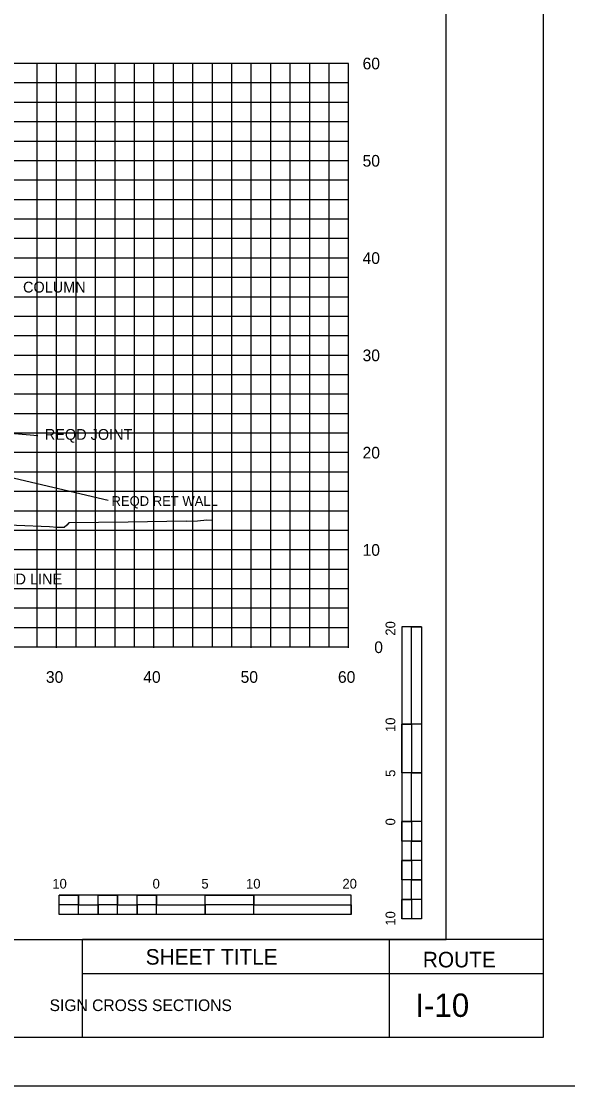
# Model space of a CAD drawing. Extents: x 2193008 to 2198143, y 1236112 to 1237864.
# Drawn here: x 2196511.1 to 2196567.2, y 1237118 to 1237227.5 of the extents above; entities that cross this region are included whole.
import ezdxf

# ---------------------------------------------------------------- set-up
doc = ezdxf.new("R2010")
doc.units = 0
for name, color, linetype in [('3', 7, 'Continuous'), ('31', 7, 'Continuous'), ('60', 7, 'Continuous'), ('ANNO-SHT', 7, 'Continuous'), ('ANNO-TXT', 7, 'Continuous'), ('Level 1', 7, 'Continuous'), ('Level 55', 7, 'Continuous'), ('Level 6', 7, 'Continuous'), ('LIMT-CSLINE', 7, 'Continuous'), ('M-ROADS', 7, 'Continuous'), ('SHT-BNDRY', 7, 'Continuous')]:
    doc.layers.add(name, color=color, linetype=linetype)

msp = doc.modelspace()

# ---------------------------------------------------------------- linework, layer by layer
msp.add_lwpolyline([(2196254.71, 1237133.05), (2196554.71, 1237133.05), (2196554.71, 1237323.05), (2196254.71, 1237323.05)], close=True)
at = {"layer": '3'}
for p, q in [((2196512.79, 1237184.85), (2196509.17, 1237185.15)), ((2196520, 1237178.19), (2196509.21, 1237180.72))]:
    msp.add_line(p, q, dxfattribs=at)
at = {"layer": '60'}
for p, q in [((2196544.71, 1237163.11), (2196544.71, 1237223.11)), ((2196544.71, 1237163.11), (2196414.71, 1237163.11)), ((2196514.71, 1237163.05), (2196514.71, 1237163.11)), ((2196524.71, 1237163.05), (2196524.71, 1237163.11)), ((2196534.71, 1237163.05), (2196534.71, 1237163.11)), ((2196544.71, 1237163.05), (2196544.71, 1237163.11))]:
    msp.add_line(p, q, dxfattribs=at)
at = {"layer": 'ANNO-TXT'}
for p, q in [((2196517.37, 1237129.57), (2196548.9, 1237129.57)), ((2196548.9, 1237129.57), (2196564.71, 1237129.57))]:
    msp.add_line(p, q, dxfattribs=at)
at = {"layer": 'Level 1'}
for p, q in [((2196550.18, 1237165.19), (2196550.18, 1237135.19)), ((2196552.18, 1237165.19), (2196550.18, 1237165.19)), ((2196552.18, 1237165.19), (2196552.18, 1237155.19)), ((2196552.18, 1237165.19), (2196552.18, 1237135.19)), ((2196551.18, 1237155.19), (2196550.18, 1237155.19)), ((2196552.18, 1237155.19), (2196550.18, 1237155.19)), ((2196551.18, 1237155.19), (2196551.18, 1237150.19)), ((2196552.18, 1237150.19), (2196550.18, 1237150.19)), ((2196552.18, 1237150.19), (2196551.18, 1237150.19)), ((2196552.18, 1237150.19), (2196552.18, 1237145.19)), ((2196551.18, 1237145.19), (2196550.18, 1237145.19)), ((2196552.18, 1237145.19), (2196550.18, 1237145.19)), ((2196551.18, 1237145.19), (2196551.18, 1237143.19)), ((2196552.18, 1237143.19), (2196551.18, 1237143.19)), ((2196552.18, 1237143.19), (2196552.18, 1237141.19)), ((2196551.18, 1237141.19), (2196550.18, 1237141.19)), ((2196551.18, 1237141.19), (2196551.18, 1237139.19)), ((2196552.18, 1237139.19), (2196551.18, 1237139.19)), ((2196552.18, 1237139.19), (2196552.18, 1237137.19)), ((2196544.97, 1237137.63), (2196514.97, 1237137.63)), ((2196514.97, 1237135.63), (2196514.97, 1237137.63)), ((2196516.97, 1237136.63), (2196516.97, 1237137.63)), ((2196520.97, 1237136.63), (2196520.97, 1237137.63)), ((2196524.97, 1237136.63), (2196524.97, 1237137.63)), ((2196524.97, 1237135.63), (2196524.97, 1237137.63)), ((2196529.97, 1237135.63), (2196529.97, 1237137.63)), ((2196534.97, 1237136.63), (2196534.97, 1237137.63)), ((2196534.97, 1237135.63), (2196534.97, 1237137.63)), ((2196544.97, 1237135.63), (2196544.97, 1237137.63)), ((2196551.18, 1237137.19), (2196550.18, 1237137.19)), ((2196551.18, 1237137.19), (2196551.18, 1237135.19)), ((2196516.97, 1237136.63), (2196514.97, 1237136.63)), ((2196518.97, 1237135.63), (2196518.97, 1237136.63)), ((2196520.97, 1237136.63), (2196518.97, 1237136.63)), ((2196522.97, 1237135.63), (2196522.97, 1237136.63)), ((2196524.97, 1237136.63), (2196522.97, 1237136.63)), ((2196529.97, 1237135.63), (2196529.97, 1237136.63)), ((2196534.97, 1237136.63), (2196529.97, 1237136.63)), ((2196544.97, 1237135.63), (2196514.97, 1237135.63)), ((2196518.97, 1237135.63), (2196516.97, 1237135.63)), ((2196522.97, 1237135.63), (2196520.97, 1237135.63)), ((2196529.97, 1237135.63), (2196524.97, 1237135.63)), ((2196544.97, 1237135.63), (2196534.97, 1237135.63)), ((2196552.18, 1237135.19), (2196550.18, 1237135.19))]:
    msp.add_line(p, q, dxfattribs=at)
for points in [[(2196551.18, 1237155.19), (2196551.18, 1237165.19), (2196552.18, 1237165.19), (2196552.18, 1237155.19)], [(2196550.18, 1237150.19), (2196550.18, 1237155.19), (2196551.18, 1237155.19), (2196551.18, 1237150.19)], [(2196551.18, 1237145.19), (2196551.18, 1237150.19), (2196552.18, 1237150.19), (2196552.18, 1237145.19)], [(2196550.18, 1237143.19), (2196550.18, 1237145.19), (2196551.18, 1237145.19), (2196551.18, 1237143.19)], [(2196551.18, 1237141.19), (2196551.18, 1237143.19), (2196552.18, 1237143.19), (2196552.18, 1237141.19)], [(2196550.18, 1237139.19), (2196550.18, 1237141.19), (2196551.18, 1237141.19), (2196551.18, 1237139.19)], [(2196551.18, 1237137.19), (2196551.18, 1237139.19), (2196552.18, 1237139.19), (2196552.18, 1237137.19)], [(2196514.97, 1237137.63), (2196516.97, 1237137.63), (2196516.97, 1237136.63), (2196514.97, 1237136.63)], [(2196518.97, 1237137.63), (2196520.97, 1237137.63), (2196520.97, 1237136.63), (2196518.97, 1237136.63)], [(2196522.97, 1237137.63), (2196524.97, 1237137.63), (2196524.97, 1237136.63), (2196522.97, 1237136.63)], [(2196529.97, 1237137.63), (2196534.97, 1237137.63), (2196534.97, 1237136.63), (2196529.97, 1237136.63)], [(2196550.18, 1237135.19), (2196550.18, 1237137.19), (2196551.18, 1237137.19), (2196551.18, 1237135.19)], [(2196516.97, 1237136.63), (2196518.97, 1237136.63), (2196518.97, 1237135.63), (2196516.97, 1237135.63)], [(2196520.97, 1237136.63), (2196522.97, 1237136.63), (2196522.97, 1237135.63), (2196520.97, 1237135.63)], [(2196524.97, 1237136.63), (2196529.97, 1237136.63), (2196529.97, 1237135.63), (2196524.97, 1237135.63)], [(2196534.97, 1237136.63), (2196544.97, 1237136.63), (2196544.97, 1237135.63), (2196534.97, 1237135.63)]]:
    msp.add_lwpolyline(points, close=True, dxfattribs=at)
at = {"layer": 'Level 6'}
msp.add_line((2196564.71, 1237133.05), (2196517.37, 1237133.05), dxfattribs=at)
at = {"layer": 'M-ROADS'}
for p, q in [((2196544.71, 1237223.11), (2196414.71, 1237223.11)), ((2196512.71, 1237163.11), (2196512.71, 1237223.11)), ((2196514.71, 1237163.11), (2196514.71, 1237223.11)), ((2196516.71, 1237163.11), (2196516.71, 1237223.11)), ((2196518.71, 1237163.11), (2196518.71, 1237223.11)), ((2196520.71, 1237163.11), (2196520.71, 1237223.11)), ((2196522.71, 1237163.11), (2196522.71, 1237223.11)), ((2196524.71, 1237163.11), (2196524.71, 1237223.11)), ((2196526.71, 1237163.11), (2196526.71, 1237223.11)), ((2196528.71, 1237163.11), (2196528.71, 1237223.11)), ((2196530.71, 1237163.11), (2196530.71, 1237223.11)), ((2196532.71, 1237163.11), (2196532.71, 1237223.11)), ((2196534.71, 1237163.11), (2196534.71, 1237223.11)), ((2196536.71, 1237163.11), (2196536.71, 1237223.11)), ((2196538.71, 1237163.11), (2196538.71, 1237223.11)), ((2196540.71, 1237163.11), (2196540.71, 1237223.11)), ((2196542.71, 1237163.11), (2196542.71, 1237223.11)), ((2196544.71, 1237221.11), (2196414.71, 1237221.11)), ((2196544.71, 1237219.11), (2196414.71, 1237219.11)), ((2196544.71, 1237217.11), (2196414.71, 1237217.11)), ((2196544.71, 1237215.11), (2196414.71, 1237215.11)), ((2196544.71, 1237213.11), (2196414.71, 1237213.11)), ((2196544.71, 1237211.11), (2196414.71, 1237211.11)), ((2196544.71, 1237209.11), (2196414.71, 1237209.11)), ((2196544.71, 1237207.11), (2196414.71, 1237207.11)), ((2196544.71, 1237205.11), (2196414.71, 1237205.11)), ((2196544.71, 1237203.11), (2196414.71, 1237203.11)), ((2196544.71, 1237201.11), (2196414.71, 1237201.11)), ((2196544.71, 1237199.11), (2196414.71, 1237199.11)), ((2196544.71, 1237197.11), (2196414.71, 1237197.11)), ((2196544.71, 1237195.11), (2196414.71, 1237195.11)), ((2196544.71, 1237193.11), (2196414.71, 1237193.11)), ((2196544.71, 1237191.11), (2196414.71, 1237191.11)), ((2196544.71, 1237189.11), (2196414.71, 1237189.11)), ((2196544.71, 1237187.11), (2196414.71, 1237187.11)), ((2196544.71, 1237185.11), (2196414.71, 1237185.11)), ((2196544.71, 1237183.11), (2196414.71, 1237183.11)), ((2196544.71, 1237181.11), (2196414.71, 1237181.11)), ((2196544.71, 1237179.11), (2196414.71, 1237179.11)), ((2196544.71, 1237177.11), (2196414.71, 1237177.11)), ((2196544.71, 1237175.11), (2196414.71, 1237175.11)), ((2196544.71, 1237173.11), (2196414.71, 1237173.11)), ((2196544.71, 1237171.11), (2196414.71, 1237171.11)), ((2196544.71, 1237169.11), (2196414.71, 1237169.11)), ((2196544.71, 1237167.11), (2196414.71, 1237167.11)), ((2196544.71, 1237165.11), (2196414.71, 1237165.11)), ((2196544.71, 1237163.11), (2196414.71, 1237163.11))]:
    msp.add_line(p, q, dxfattribs=at)
msp.add_lwpolyline([(2196229.71, 1237118.04), (2196569.71, 1237118.04), (2196569.71, 1237338.04), (2196229.71, 1237338.04)], close=True, dxfattribs=at)
msp.add_lwpolyline([(2196530.73, 1237176.13), (2196530.14, 1237176.16), (2196529.18, 1237176.07), (2196528.03, 1237176.04), (2196528.02, 1237176.08), (2196522.06, 1237175.97), (2196515.96, 1237175.91), (2196515.75, 1237175.65), (2196515.48, 1237175.4), (2196514.76, 1237175.43), (2196513.97, 1237175.5), (2196503.78, 1237175.91)], dxfattribs=at)
at = {"layer": 'SHT-BNDRY'}
for p, q in [((2196517.37, 1237123.04), (2196517.37, 1237133.05)), ((2196548.9, 1237123.04), (2196548.9, 1237133.05))]:
    msp.add_line(p, q, dxfattribs=at)
msp.add_lwpolyline([(2196242.21, 1237123.04), (2196564.71, 1237123.04), (2196564.71, 1237333.04), (2196242.21, 1237333.04)], close=True, dxfattribs=at)

# ---------------------------------------------------------------- texts
at = {"layer": '3'}
msp.add_text('REQD RET WALL', height=1, dxfattribs=at).set_placement((2196520.35, 1237177.64))
at = {"layer": '31'}
for s, p in [('60', (2196546.14, 1237222.51)), ('50', (2196546.14, 1237212.51)), ('40', (2196546.14, 1237202.51)), ('30', (2196546.14, 1237192.51)), ('20', (2196546.14, 1237182.51)), ('10', (2196546.14, 1237172.51)), ('0', (2196547.34, 1237162.51))]:
    msp.add_text(s, height=1.2, dxfattribs=at).set_placement(p)
at = {"layer": 'ANNO-SHT'}
for s, height, p in [(' I-10 ', 2.4, (2196550.67, 1237125.11)), ('          SIGN CROSS SECTIONS          ', 1.2, (2196509.53, 1237125.71))]:
    msp.add_text(s, height=height, rotation=360, dxfattribs=at).set_placement(p)
at = {"layer": 'ANNO-TXT'}
for s, p in [('SHEET TITLE', (2196523.86, 1237130.48)), ('ROUTE', (2196552.33, 1237130.2))]:
    msp.add_text(s, height=1.6, dxfattribs=at).set_placement(p)
at = {"layer": 'Level 1'}
for s, height, rotation, p in [('20', 0.999, 90.0572, (2196549.5, 1237164.3)), ('10', 0.999, 90.0572, (2196549.5, 1237154.39)), ('5', 1, 90.0572, (2196549.5, 1237149.78)), ('0', 1, 90.0572, (2196549.5, 1237144.79)), ('10', 0.999, 0.0572, (2196514.27, 1237138.3)), ('0', 1, 0.0572, (2196524.57, 1237138.3)), ('5', 0.999, 0.0572, (2196529.58, 1237138.3)), ('10', 0.999, 0.0572, (2196534.17, 1237138.3)), ('20', 0.999, 0.0572, (2196544.07, 1237138.3)), ('10', 0.999, 90.0572, (2196549.5, 1237134.49))]:
    msp.add_text(s, height=height, rotation=rotation, dxfattribs=at).set_placement(p)
at = {"layer": 'Level 55'}
for s, height, p in [('COLUMN', 1.11, (2196511.26, 1237199.57)), (' REQD JOINT', 1.1105, (2196513.09, 1237184.43)), ('EX GROUND LINE', 1.1105, (2196502.57, 1237169.57))]:
    msp.add_text(s, height=height, dxfattribs=at).set_placement(p)
at = {"layer": 'LIMT-CSLINE'}
for s, p in [('30', (2196513.61, 1237159.45)), ('40', (2196523.61, 1237159.45)), ('50', (2196533.61, 1237159.45)), ('60', (2196543.61, 1237159.45))]:
    msp.add_text(s, height=1.2, dxfattribs=at).set_placement(p)

doc.saveas('drawing.dxf')
